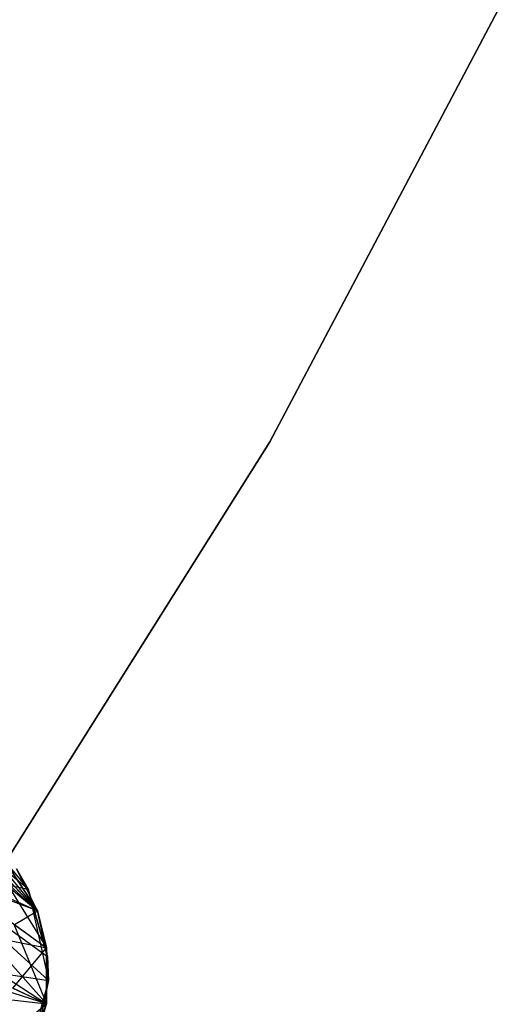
# Model space of a CAD drawing. Extents: x 0.3 to 7.1, y -3.38 to 3.38.
# Tile 444 of 604: x 6.45 to 6.7, y -1.95 to -1.45. Entities that reach past the tile are written whole.
import ezdxf

# ---------------------------------------------------------------- set-up
doc = ezdxf.new("R2010")
doc.units = 0
doc.header["$LTSCALE"] = 2.54
doc.layers.get('0').update_dxf_attribs({"linetype": 'CONTINUOUS'})

# ---------------------------------------------------------------- blocks, each defined once
blk = doc.blocks.new('SINGLES_AVVSTL_STL')
at = {"color": 0}
for p, q in [((6.5795, -1.66615, 1.7), (6.69661, -1.44465, 1.7)), ((6.69661, -1.44465, 1.9), (6.5795, -1.66615, 1.9)), ((6.69661, -1.44465, 1.9), (6.5795, -1.66615, 1.9)), ((6.5795, -1.66615, 1.7), (6.69661, -1.44465, 1.7)), ((6.44606, -1.87822, 1.7), (6.5795, -1.66615, 1.7)), ((6.5795, -1.66615, 1.9), (6.44606, -1.87822, 1.9)), ((6.5795, -1.66615, 1.9), (6.44606, -1.87822, 1.9)), ((6.44606, -1.87822, 1.7), (6.5795, -1.66615, 1.7)), ((6.5795, -1.66615, 1.7), (6.5795, -1.66615, 1.9)), ((6.5795, -1.66615, 1.7), (6.5795, -1.66615, 1.9)), ((6.4557, -1.89537, 17.50622), (6.3885, -1.84042, 18.17265)), ((6.4557, -1.89537, 17.50622), (6.3885, -1.84042, 18.17265)), ((6.46039, -1.9065, 23.18265), (6.3885, -1.84042, 22.51622)), ((6.46039, -1.9065, 23.18265), (6.3885, -1.84042, 22.51622)), ((6.39541, -1.85246, 52.54603), (6.46039, -1.9065, 51.88278)), ((6.39541, -1.85246, 52.54603), (6.46039, -1.9065, 51.88278)), ((6.42015, -1.85684, 57.22551), (6.46039, -1.9065, 57.56742)), ((6.42015, -1.85684, 57.22551), (6.46039, -1.9065, 57.56742)), ((6.42483, -1.85879, 1.70622), (6.4557, -1.89537, 1.70622)), ((6.42483, -1.85879, 1.70622), (6.4557, -1.89537, 1.70622)), ((6.46039, -1.9065, 23.18265), (6.43416, -1.86646, 51.88278)), ((6.43416, -1.86646, 51.88278), (6.46039, -1.9065, 51.88278)), ((6.46039, -1.9065, 23.18265), (6.43416, -1.86646, 51.88278)), ((6.43416, -1.86646, 51.88278), (6.46039, -1.9065, 51.88278)), ((6.46039, -1.9065, 58.76742), (6.43416, -1.86646, 58.76742)), ((6.46039, -1.9065, 57.56742), (6.43416, -1.86646, 57.56742)), ((6.46039, -1.9065, 58.76742), (6.43416, -1.86646, 58.76742)), ((6.46039, -1.9065, 57.56742), (6.43416, -1.86646, 57.56742)), ((6.40359, -1.88082, 52.55134), (6.46039, -1.9065, 51.88278)), ((6.40359, -1.88082, 52.55134), (6.46039, -1.9065, 51.88278)), ((6.40359, -1.88082, 52.55134), (6.46504, -1.92546, 51.88278)), ((6.40359, -1.88082, 52.55134), (6.46504, -1.92546, 51.88278)), ((6.40357, -1.88498, 18.18148), (6.4557, -1.89537, 17.50622)), ((6.46602, -1.94211, 17.50622), (6.40357, -1.88498, 18.18148)), ((6.46602, -1.94211, 17.50622), (6.40357, -1.88498, 18.18148)), ((6.46559, -1.93004, 17.50622), (6.40357, -1.88498, 18.18148)), ((6.46559, -1.93004, 17.50622), (6.40357, -1.88498, 18.18148)), ((6.40357, -1.88498, 18.18148), (6.4557, -1.89537, 17.50622)), ((6.46039, -1.9065, 23.18265), (6.40357, -1.88498, 22.50739)), ((6.46559, -1.93004, 23.18265), (6.40357, -1.88498, 22.50739)), ((6.46039, -1.9065, 23.18265), (6.40357, -1.88498, 22.50739)), ((6.46559, -1.93004, 23.18265), (6.40357, -1.88498, 22.50739)), ((6.465, -1.95414, 23.18265), (6.40357, -1.88498, 22.50739)), ((6.465, -1.95414, 23.18265), (6.40357, -1.88498, 22.50739)), ((6.43985, -1.88475, 57.22174), (6.46504, -1.92546, 57.56742)), ((6.43985, -1.88475, 57.22174), (6.46504, -1.92546, 57.56742)), ((6.43985, -1.88475, 57.22174), (6.46039, -1.9065, 57.56742)), ((6.43985, -1.88475, 57.22174), (6.46039, -1.9065, 57.56742)), ((6.44011, -1.88494, 59.11033), (6.46039, -1.9065, 58.76742)), ((6.44011, -1.88494, 59.11033), (6.46039, -1.9065, 58.76742)), ((6.4557, -1.89537, 17.50622), (6.4497, -1.88489, 17.50622)), ((6.4497, -1.88489, 17.50622), (6.4557, -1.89537, 1.70622)), ((6.4497, -1.88489, 17.50622), (6.4557, -1.89537, 1.70622)), ((6.4557, -1.89537, 17.50622), (6.4497, -1.88489, 17.50622)), ((6.46039, -1.9065, 23.18265), (6.4497, -1.88489, 23.18265)), ((6.46039, -1.9065, 23.18265), (6.4497, -1.88489, 23.18265)), ((6.4557, -1.89537, 1.70622), (6.46602, -1.94211, 1.70622)), ((6.46559, -1.93004, 17.50622), (6.4557, -1.89537, 17.50622)), ((6.4557, -1.89537, 1.70622), (6.46559, -1.93004, 17.50622)), ((6.4557, -1.89537, 1.70622), (6.46602, -1.94211, 1.70622)), ((6.4557, -1.89537, 17.50622), (6.4557, -1.89537, 1.70622)), ((6.4557, -1.89537, 17.50622), (6.4557, -1.89537, 1.70622)), ((6.46559, -1.93004, 17.50622), (6.4557, -1.89537, 17.50622)), ((6.4557, -1.89537, 1.70622), (6.46559, -1.93004, 17.50622)), ((6.44865, -1.91356, 59.11307), (6.46039, -1.9065, 58.76742)), ((6.44865, -1.91356, 59.11307), (6.46039, -1.9065, 58.76742)), ((6.46559, -1.93004, 23.18265), (6.46039, -1.9065, 51.88278)), ((6.46039, -1.9065, 51.88278), (6.46504, -1.92546, 51.88278)), ((6.46559, -1.93004, 23.18265), (6.46039, -1.9065, 51.88278)), ((6.46559, -1.93004, 23.18265), (6.46039, -1.9065, 23.18265)), ((6.46039, -1.9065, 23.18265), (6.46039, -1.9065, 51.88278)), ((6.46039, -1.9065, 23.18265), (6.46039, -1.9065, 51.88278)), ((6.46559, -1.93004, 23.18265), (6.46039, -1.9065, 23.18265)), ((6.46039, -1.9065, 51.88278), (6.46504, -1.92546, 51.88278)), ((6.46504, -1.92546, 58.76742), (6.46039, -1.9065, 58.76742)), ((6.46504, -1.92546, 57.56742), (6.46039, -1.9065, 57.56742)), ((6.46039, -1.9065, 57.56742), (6.46039, -1.9065, 58.76742)), ((6.46504, -1.92546, 58.76742), (6.46039, -1.9065, 58.76742)), ((6.46039, -1.9065, 57.56742), (6.46039, -1.9065, 58.76742)), ((6.46504, -1.92546, 57.56742), (6.46039, -1.9065, 57.56742)), ((6.40251, -1.91324, 52.55548), (6.46504, -1.92546, 51.88278)), ((6.40251, -1.91324, 52.55548), (6.46504, -1.92546, 51.88278)), ((6.40251, -1.91324, 52.55548), (6.465, -1.95414, 51.88278)), ((6.40251, -1.91324, 52.55548), (6.465, -1.95414, 51.88278)), ((6.44839, -1.91336, 57.21897), (6.465, -1.95414, 57.56742)), ((6.44839, -1.91336, 57.21897), (6.465, -1.95414, 57.56742)), ((6.44839, -1.91336, 57.21897), (6.46504, -1.92546, 57.56742)), ((6.44839, -1.91336, 57.21897), (6.46504, -1.92546, 57.56742)), ((6.44865, -1.91356, 59.11307), (6.46504, -1.92546, 58.76742)), ((6.44865, -1.91356, 59.11307), (6.46504, -1.92546, 58.76742)), ((6.44785, -1.94618, 59.11521), (6.46504, -1.92546, 58.76742)), ((6.44785, -1.94618, 59.11521), (6.46504, -1.92546, 58.76742)), ((6.465, -1.95414, 23.18265), (6.46504, -1.92546, 51.88278)), ((6.46504, -1.92546, 51.88278), (6.465, -1.95414, 51.88278)), ((6.465, -1.95414, 23.18265), (6.46504, -1.92546, 51.88278)), ((6.46504, -1.92546, 51.88278), (6.465, -1.95414, 51.88278)), ((6.465, -1.95414, 58.76742), (6.46504, -1.92546, 58.76742)), ((6.465, -1.95414, 57.56742), (6.46504, -1.92546, 57.56742)), ((6.465, -1.95414, 58.76742), (6.46504, -1.92546, 58.76742)), ((6.465, -1.95414, 57.56742), (6.46504, -1.92546, 57.56742)), ((6.46559, -1.93004, 23.18265), (6.46504, -1.92546, 51.88278)), ((6.46559, -1.93004, 23.18265), (6.46504, -1.92546, 51.88278)), ((6.46504, -1.92546, 57.56742), (6.46504, -1.92546, 58.76742)), ((6.46504, -1.92546, 57.56742), (6.46504, -1.92546, 58.76742)), ((6.3962, -1.93201, 18.18647), (6.46602, -1.94211, 17.50622)), ((6.3962, -1.93201, 18.18647), (6.46602, -1.94211, 17.50622)), ((6.465, -1.95414, 23.18265), (6.3962, -1.93201, 22.5024)), ((6.465, -1.95414, 23.18265), (6.3962, -1.93201, 22.5024)), ((6.465, -1.95414, 23.18265), (6.46559, -1.93004, 23.18265)), ((6.465, -1.95414, 23.18265), (6.46559, -1.93004, 23.18265)), ((6.46602, -1.94211, 17.50622), (6.46559, -1.93004, 17.50622)), ((6.46559, -1.93004, 17.50622), (6.46602, -1.94211, 1.70622)), ((6.46559, -1.93004, 17.50622), (6.46602, -1.94211, 1.70622)), ((6.46602, -1.94211, 17.50622), (6.46559, -1.93004, 17.50622)), ((6.46602, -1.94211, 1.70622), (6.45345, -1.98829, 1.70622)), ((6.46602, -1.94211, 1.70622), (6.45345, -1.98829, 1.70622)), ((6.45867, -1.9774, 17.50622), (6.46602, -1.94211, 17.50622)), ((6.46602, -1.94211, 1.70622), (6.45867, -1.9774, 17.50622)), ((6.45867, -1.9774, 17.50622), (6.46602, -1.94211, 17.50622)), ((6.46602, -1.94211, 1.70622), (6.45867, -1.9774, 17.50622)), ((6.46602, -1.94211, 17.50622), (6.46602, -1.94211, 1.70622)), ((6.46602, -1.94211, 17.50622), (6.46602, -1.94211, 1.70622)), ((6.3901, -1.94557, 52.55752), (6.465, -1.95414, 51.88278)), ((6.3901, -1.94557, 52.55752), (6.465, -1.95414, 51.88278)), ((6.44758, -1.94599, 57.21682), (6.465, -1.95414, 57.56742)), ((6.44758, -1.94599, 57.21682), (6.465, -1.95414, 57.56742)), ((6.44785, -1.94618, 59.11521), (6.465, -1.95414, 58.76742)), ((6.44785, -1.94618, 59.11521), (6.465, -1.95414, 58.76742)), ((6.43558, -1.97861, 59.11627), (6.465, -1.95414, 58.76742)), ((6.43558, -1.97861, 59.11627), (6.465, -1.95414, 58.76742)), ((6.44696, -1.99847, 23.18265), (6.465, -1.95414, 51.88278)), ((6.465, -1.95414, 51.88278), (6.44696, -1.99847, 51.88278)), ((6.44696, -1.99847, 23.18265), (6.465, -1.95414, 51.88278)), ((6.465, -1.95414, 51.88278), (6.44696, -1.99847, 51.88278)), ((6.44696, -1.99847, 58.76742), (6.465, -1.95414, 58.76742)), ((6.44696, -1.99847, 58.76742), (6.465, -1.95414, 58.76742)), ((6.44696, -1.99847, 57.56742), (6.465, -1.95414, 57.56742)), ((6.44696, -1.99847, 57.56742), (6.465, -1.95414, 57.56742)), ((6.45867, -1.9774, 23.18265), (6.465, -1.95414, 51.88278)), ((6.45867, -1.9774, 23.18265), (6.465, -1.95414, 51.88278)), ((6.45867, -1.9774, 23.18265), (6.465, -1.95414, 23.18265)), ((6.45867, -1.9774, 23.18265), (6.465, -1.95414, 23.18265)), ((6.465, -1.95414, 51.88278), (6.465, -1.95414, 23.18265)), ((6.465, -1.95414, 51.88278), (6.465, -1.95414, 23.18265)), ((6.465, -1.95414, 57.56742), (6.465, -1.95414, 58.76742)), ((6.465, -1.95414, 57.56742), (6.465, -1.95414, 58.76742))]:
    blk.add_line(p, q, dxfattribs=at)

msp = doc.modelspace()

# ---------------------------------------------------------------- block references
at = {"color": 0}
msp.add_blockref('SINGLES_AVVSTL_STL', (0, 0), dxfattribs=at)

doc.saveas('drawing.dxf')
